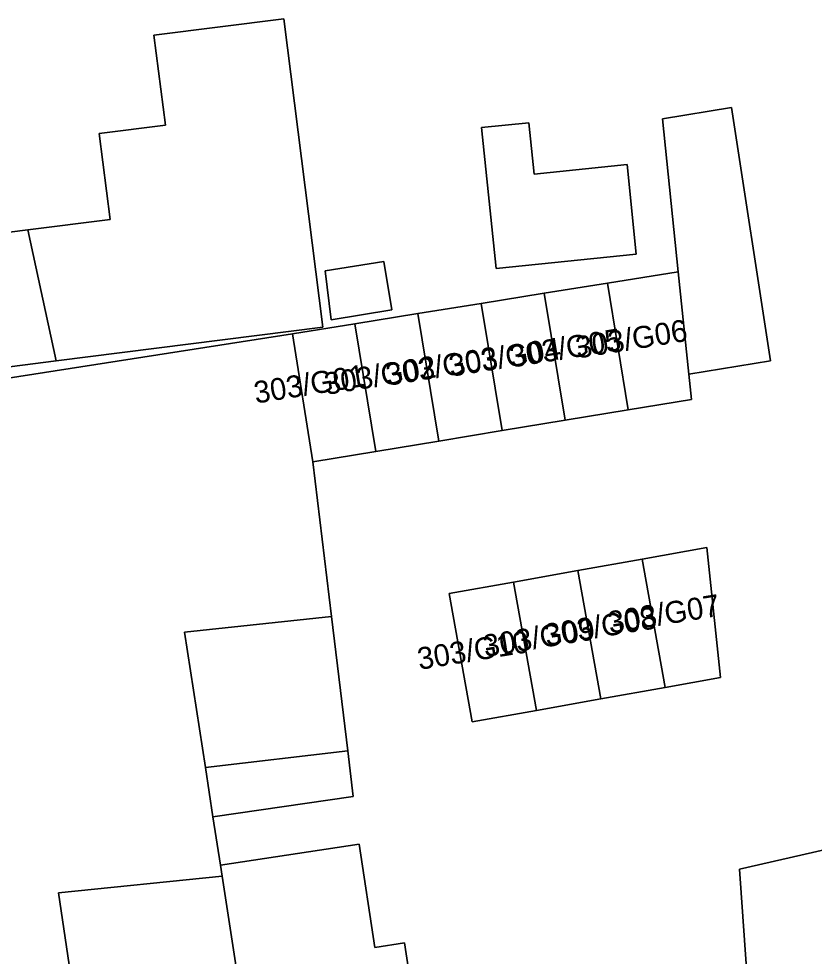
# Model space of a CAD drawing. Extents: x 163008 to 163854, y 382777 to 383982.
# Drawn here: x 163310.48 to 163346.73, y 383651.06 to 383693.76 of the extents above; entities that cross this region are included whole.
import ezdxf

# ---------------------------------------------------------------- set-up
doc = ezdxf.new("R2010")
doc.units = 0
for name, color, linetype in [('IMGEO_Erf', 7, 'Continuous'), ('IMGEO_Pand', 7, 'Continuous'), ('IMGEO_Pand_nummerreeks', 7, 'Continuous')]:
    doc.layers.add(name, color=color, linetype=linetype)

msp = doc.modelspace()

# ---------------------------------------------------------------- linework, layer by layer
at = {"layer": 'IMGEO_Erf'}
for points in [[(163324.335, 383679.709), (163312.188, 383678.174), (163307.103, 383677.531), (163306.339, 383683.572), (163310.889, 383684.147), (163314.645, 383684.622), (163314.151, 383688.53), (163317.161, 383688.91), (163316.643, 383693.011), (163322.559, 383693.759)], [(163338.62, 383683.038), (163332.239, 383682.377), (163331.574, 383688.799), (163333.721, 383689.021), (163333.963, 383686.682), (163338.198, 383687.12)], [(163327.482, 383680.495), (163324.722, 383680.05), (163324.441, 383682.277), (163327.117, 383682.708)], [(163342.454, 383663.755), (163339.94, 383663.305), (163337.007, 383662.78), (163334.073, 383662.255), (163331.139, 383661.73), (163330.093, 383667.576), (163333.027, 383668.101), (163335.961, 383668.626), (163338.894, 383669.151), (163341.828, 383669.676)]]:
    msp.add_lwpolyline(points, close=True, dxfattribs=at)
for points in [[(163290.695, 383674.384), (163322.957, 383679.41), (163325.793, 383679.867), (163328.671, 383680.33), (163331.548, 383680.793), (163334.426, 383681.256), (163337.303, 383681.719), (163340.529, 383682.238), (163339.807, 383689.207), (163342.96, 383689.714), (163344.728, 383678.186), (163341.012, 383677.572), (163341.131, 383676.424), (163338.256, 383675.949), (163335.38, 383675.475), (163332.504, 383675), (163329.629, 383674.525), (163326.754, 383674.051), (163323.878, 383673.576), (163324.731, 383666.534), (163325.472, 383660.415), (163325.724, 383658.34), (163319.332, 383657.413), (163319.671, 383655.203), (163322.682, 383655.658), (163325.992, 383656.158), (163326.701, 383651.462), (163328.056, 383651.667), (163328.841, 383646.472)], [(163343.704, 383649.634), (163343.321, 383655.027), (163347.179, 383655.914), (163347.558, 383650.575)]]:
    msp.add_lwpolyline(points, dxfattribs=at)
at = {"layer": 'IMGEO_Pand'}
for points in [[(163312.188, 383678.174), (163324.335, 383679.709), (163322.559, 383693.759), (163316.643, 383693.011), (163317.161, 383688.91), (163314.151, 383688.53), (163314.645, 383684.622), (163310.889, 383684.147)], [(163340.529, 383682.238), (163341.012, 383677.572), (163344.728, 383678.186), (163342.96, 383689.714), (163339.807, 383689.207)], [(163331.574, 383688.799), (163332.239, 383682.377), (163338.62, 383683.038), (163338.198, 383687.12), (163333.963, 383686.682), (163333.721, 383689.021)], [(163312.188, 383678.174), (163310.889, 383684.147), (163306.339, 383683.572), (163307.103, 383677.531)], [(163324.441, 383682.277), (163324.722, 383680.05), (163327.482, 383680.495), (163327.117, 383682.708)], [(163340.529, 383682.238), (163337.303, 383681.719), (163338.256, 383675.949), (163341.131, 383676.424), (163341.012, 383677.572)], [(163335.38, 383675.475), (163338.256, 383675.949), (163337.303, 383681.719), (163334.426, 383681.256)], [(163335.38, 383675.475), (163334.426, 383681.256), (163331.548, 383680.793), (163332.504, 383675)], [(163332.504, 383675), (163331.548, 383680.793), (163328.671, 383680.33), (163329.629, 383674.525)], [(163328.671, 383680.33), (163325.793, 383679.867), (163326.754, 383674.051), (163329.629, 383674.525)], [(163322.957, 383679.41), (163323.878, 383673.576), (163326.754, 383674.051), (163325.793, 383679.867)], [(163318.041, 383665.816), (163324.731, 383666.534), (163323.878, 383673.576), (163322.957, 383679.41), (163290.695, 383674.384), (163293.763, 383656.003), (163306.041, 383657.298), (163306.569, 383652.292), (163307.094, 383647.319), (163308.597, 383647.545), (163309.891, 383638.974), (163314.672, 383639.695), (163313.766, 383644.839), (163313.144, 383648.216), (163312.287, 383653.943), (163319.746, 383654.714), (163319.671, 383655.203), (163319.332, 383657.413), (163318.987, 383659.657)], [(163338.894, 383669.151), (163339.94, 383663.305), (163342.454, 383663.755), (163341.828, 383669.676)], [(163335.961, 383668.626), (163337.007, 383662.78), (163339.94, 383663.305), (163338.894, 383669.151)], [(163335.961, 383668.626), (163333.027, 383668.101), (163334.073, 383662.255), (163337.007, 383662.78)], [(163334.073, 383662.255), (163333.027, 383668.101), (163330.093, 383667.576), (163331.139, 383661.73)], [(163324.731, 383666.534), (163318.041, 383665.816), (163318.987, 383659.657), (163325.472, 383660.415)], [(163325.472, 383660.415), (163318.987, 383659.657), (163319.332, 383657.413), (163325.724, 383658.34)], [(163328.5, 383645.187), (163328.344, 383646.379), (163328.841, 383646.472), (163328.056, 383651.667), (163326.701, 383651.462), (163325.992, 383656.158), (163322.682, 383655.658), (163319.671, 383655.203), (163319.746, 383654.714), (163321.035, 383646.316), (163320.717, 383646.268), (163321.6, 383640.789), (163322.919, 383631.791), (163330.14, 383632.885), (163329.891, 383634.668), (163331.65, 383635), (163330.292, 383642.274), (163328.913, 383642.033)], [(163346.63, 383635.94), (163352.32, 383637.251), (163350.432, 383645.913), (163347.612, 383645.225), (163346.377, 383650.286), (163347.558, 383650.575), (163347.179, 383655.914), (163343.321, 383655.027), (163343.704, 383649.634), (163344.602, 383645.729), (163344.324, 383645.677), (163344.388, 383645.061), (163346.094, 383635.841)], [(163314.672, 383639.695), (163315.374, 383635.044), (163316.025, 383630.746), (163322.919, 383631.791), (163321.6, 383640.789), (163320.717, 383646.268), (163321.035, 383646.316), (163319.746, 383654.714), (163312.287, 383653.943), (163313.144, 383648.216), (163313.766, 383644.839)]]:
    msp.add_lwpolyline(points, close=True, dxfattribs=at)

# ---------------------------------------------------------------- texts
at = {"layer": 'IMGEO_Pand_nummerreeks'}
for s, rotation, p in [('303/G06', 9.1329, (163335.941, 383678.28)), ('303/G05', 9.1341, (163332.931, 383677.866)), ('303/G04', 9.1341, (163330.166, 383677.452)), ('303/G03', 9.1341, (163327.295, 383677.038)), ('303/G02', 9.1341, (163324.487, 383676.623)), ('303/G01', 9.1341, (163321.281, 383676.227)), ('303/G07', 9.1341, (163337.415, 383665.758)), ('303/G08', 9.1341, (163334.531, 383665.188)), ('303/G09', 9.1341, (163331.728, 383664.687)), ('303/G10', 9.1341, (163328.732, 383664.103))]:
    msp.add_text(s, height=1, rotation=rotation, dxfattribs=at).set_placement(p)

doc.saveas('drawing.dxf')
